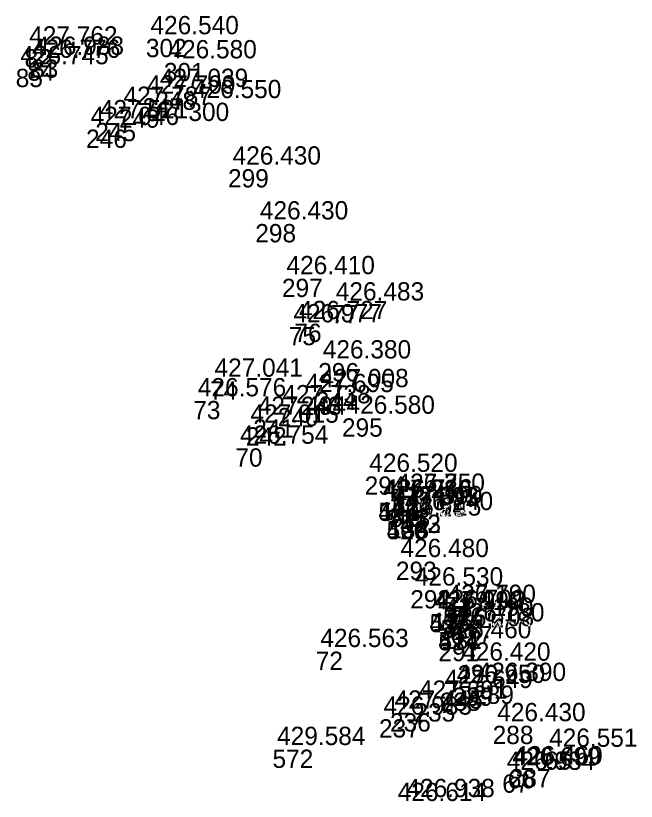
# Model space of a CAD drawing. Extents: x -874038 to -859694, y -1059487 to -1049069.
# Drawn here: x -860618.6 to -860577.9, y -1057771.2 to -1057719.7 of the extents above; entities that cross this region are included whole.
import ezdxf

# ---------------------------------------------------------------- set-up
doc = ezdxf.new("R2010")
doc.units = 0
doc.layers.add('Vrstva 60', color=7, linetype='Continuous')
doc.layers.add('Vrstva 61', color=7, linetype='Continuous')

msp = doc.modelspace()

# ---------------------------------------------------------------- linework, layer by layer
at = {"layer": 'Vrstva 60'}
for p, q in [((-860610.08, -1057721.19), (-860610.08, -1057721.19)), ((-860618.04, -1057721.866), (-860618.04, -1057721.866)), ((-860617.619, -1057722.539), (-860617.619, -1057722.539)), ((-860618.625, -1057723.157), (-860618.625, -1057723.157)), ((-860617.859, -1057722.736), (-860617.859, -1057722.736)), ((-860608.9, -1057722.77), (-860608.9, -1057722.77)), ((-860609.463, -1057724.646), (-860609.463, -1057724.646)), ((-860610.3, -1057725.085), (-860610.3, -1057725.085)), ((-860607.29, -1057725.38), (-860607.29, -1057725.38)), ((-860611.849, -1057725.82), (-860611.849, -1057725.82)), ((-860613.404, -1057726.703), (-860613.404, -1057726.703)), ((-860614.007, -1057727.143), (-860614.007, -1057727.143)), ((-860604.69, -1057729.74), (-860604.69, -1057729.74)), ((-860602.9, -1057733.34), (-860602.9, -1057733.34)), ((-860601.15, -1057736.93), (-860601.15, -1057736.93)), ((-860597.915, -1057738.657), (-860597.915, -1057738.657)), ((-860600.701, -1057740.091), (-860600.701, -1057740.091)), ((-860600.333, -1057739.881), (-860600.333, -1057739.881)), ((-860598.77, -1057742.46), (-860598.77, -1057742.46)), ((-860605.876, -1057743.659), (-860605.876, -1057743.659)), ((-860598.933, -1057744.344), (-860598.933, -1057744.344)), ((-860599.905, -1057744.668), (-860599.905, -1057744.668)), ((-860606.971, -1057744.946), (-860606.971, -1057744.946)), ((-860601.423, -1057745.404), (-860601.423, -1057745.404)), ((-860603.037, -1057746.155), (-860603.037, -1057746.155)), ((-860597.21, -1057746.09), (-860597.21, -1057746.09)), ((-860603.52, -1057746.674), (-860603.52, -1057746.674)), ((-860604.207, -1057748.057), (-860604.207, -1057748.057)), ((-860595.72, -1057749.9), (-860595.72, -1057749.9)), ((-860594.736, -1057751.582), (-860594.736, -1057751.582)), ((-860593.93, -1057751.21), (-860593.93, -1057751.21)), ((-860593.93, -1057751.21), (-860593.93, -1057751.21)), ((-860594.82, -1057751.62), (-860594.82, -1057751.62)), ((-860594.82, -1057751.62), (-860594.82, -1057751.62)), ((-860594.313, -1057752.097), (-860594.313, -1057752.097)), ((-860594.1, -1057752.02), (-860594.1, -1057752.02)), ((-860593.39, -1057752.41), (-860593.39, -1057752.41)), ((-860593.39, -1057752.41), (-860593.39, -1057752.41)), ((-860594.28, -1057752.82), (-860594.28, -1057752.82)), ((-860594.28, -1057752.82), (-860594.28, -1057752.82)), ((-860594.168, -1057752.769), (-860594.168, -1057752.769)), ((-860593.67, -1057755.49), (-860593.67, -1057755.49)), ((-860592.73, -1057757.36), (-860592.73, -1057757.36)), ((-860590.58, -1057758.5), (-860590.58, -1057758.5)), ((-860590.58, -1057758.5), (-860590.58, -1057758.5)), ((-860591.46, -1057758.92), (-860591.46, -1057758.92)), ((-860591.46, -1057758.92), (-860591.46, -1057758.92)), ((-860591.27, -1057758.829), (-860591.27, -1057758.829)), ((-860590.75, -1057759.35), (-860590.75, -1057759.35)), ((-860590.02, -1057759.71), (-860590.02, -1057759.71)), ((-860590.02, -1057759.71), (-860590.02, -1057759.71)), ((-860590.88, -1057760.11), (-860590.88, -1057760.11)), ((-860590.88, -1057760.11), (-860590.88, -1057760.11)), ((-860590.697, -1057760.025), (-860590.697, -1057760.025)), ((-860590.88, -1057760.82), (-860590.88, -1057760.82)), ((-860598.93, -1057761.394), (-860598.93, -1057761.394)), ((-860589.62, -1057762.29), (-860589.62, -1057762.29)), ((-860589.977, -1057763.751), (-860589.977, -1057763.751)), ((-860588.6, -1057763.62), (-860588.6, -1057763.62)), ((-860590.784, -1057764.082), (-860590.784, -1057764.082)), ((-860592.453, -1057764.783), (-860592.453, -1057764.783)), ((-860594.058, -1057765.439), (-860594.058, -1057765.439)), ((-860594.781, -1057765.829), (-860594.781, -1057765.829)), ((-860587.32, -1057766.26), (-860587.32, -1057766.26)), ((-860601.769, -1057767.823), (-860601.769, -1057767.823)), ((-860583.914, -1057767.939), (-860583.914, -1057767.939)), ((-860586.2, -1057769.09), (-860586.2, -1057769.09)), ((-860586.691, -1057769.451), (-860586.691, -1057769.451)), ((-860586.326, -1057769.164), (-860586.326, -1057769.164))]:
    msp.add_line(p, q, dxfattribs=at)

# ---------------------------------------------------------------- texts
for s, p in [('302', (-860610.08, -1057722.39)), ('82', (-860618.04, -1057723.066)), ('84', (-860617.859, -1057723.936)), ('83', (-860617.619, -1057723.739)), ('85', (-860618.625, -1057724.357)), ('301', (-860608.9, -1057723.97)), ('248', (-860609.463, -1057725.846)), ('247', (-860610.3, -1057726.285)), ('249', (-860611.849, -1057727.02)), ('300', (-860607.29, -1057726.58)), ('245', (-860613.404, -1057727.903)), ('246', (-860614.007, -1057728.343)), ('299', (-860604.69, -1057730.94)), ('298', (-860602.9, -1057734.54)), ('297', (-860601.15, -1057738.13)), ('77', (-860597.915, -1057739.857)), ('75', (-860600.701, -1057741.291)), ('76', (-860600.333, -1057741.081)), ('296', (-860598.77, -1057743.66)), ('74', (-860605.876, -1057744.859)), ('244', (-860598.933, -1057745.544)), ('243', (-860599.905, -1057745.868)), ('73', (-860606.971, -1057746.146)), ('240', (-860601.423, -1057746.604)), ('241', (-860603.037, -1057747.355)), ('295', (-860597.21, -1057747.29)), ('242', (-860603.52, -1057747.874)), ('70', (-860604.207, -1057749.257)), ('294', (-860595.72, -1057751.1)), ('141', (-860594.736, -1057752.782)), ('422', (-860593.93, -1057752.41)), ('511', (-860593.93, -1057752.41)), ('421', (-860594.82, -1057752.82)), ('510', (-860594.82, -1057752.82)), ('715', (-860594.313, -1057753.297)), ('513', (-860594.1, -1057753.22)), ('423', (-860593.39, -1057753.61)), ('512', (-860593.39, -1057753.61)), ('420', (-860594.28, -1057754.02)), ('509', (-860594.28, -1057754.02)), ('138', (-860594.168, -1057753.969)), ('293', (-860593.67, -1057756.69)), ('292', (-860592.73, -1057758.56)), ('426', (-860590.58, -1057759.7)), ('516', (-860590.58, -1057759.7)), ('425', (-860591.46, -1057760.12)), ('515', (-860591.46, -1057760.12)), ('136', (-860591.27, -1057760.029)), ('518', (-860590.75, -1057760.55)), ('427', (-860590.02, -1057760.91)), ('517', (-860590.02, -1057760.91)), ('424', (-860590.88, -1057761.31)), ('514', (-860590.88, -1057761.31)), ('132', (-860590.697, -1057761.225)), ('291', (-860590.88, -1057762.02)), ('72', (-860598.93, -1057762.594)), ('290', (-860589.62, -1057763.49)), ('239', (-860589.977, -1057764.951)), ('289', (-860588.6, -1057764.82)), ('238', (-860590.784, -1057765.282)), ('235', (-860592.453, -1057765.983)), ('236', (-860594.058, -1057766.639)), ('237', (-860594.781, -1057767.029)), ('288', (-860587.32, -1057767.46)), ('572', (-860601.769, -1057769.023)), ('65', (-860583.914, -1057769.139)), ('287', (-860586.2, -1057770.29)), ('67', (-860586.691, -1057770.651)), ('66', (-860586.326, -1057770.364))]:
    msp.add_text(s, height=1.2, dxfattribs=at).set_placement(p)
at = {"layer": 'Vrstva 61'}
for s, p in [('426.540', (-860609.78, -1057720.89)), ('427.762', (-860617.74, -1057721.566)), ('426.988', (-860617.319, -1057722.239)), ('426.745', (-860618.325, -1057722.857)), ('426.776', (-860617.559, -1057722.436)), ('426.580', (-860608.6, -1057722.47)), ('427.039', (-860609.163, -1057724.346)), ('427.709', (-860610, -1057724.785)), ('426.550', (-860606.99, -1057725.08)), ('427.787', (-860611.549, -1057725.52)), ('427.521', (-860613.104, -1057726.403)), ('427.046', (-860613.707, -1057726.843)), ('426.430', (-860604.39, -1057729.44)), ('426.430', (-860602.6, -1057733.04)), ('426.410', (-860600.85, -1057736.63)), ('426.483', (-860597.615, -1057738.357)), ('426.977', (-860600.401, -1057739.791)), ('426.727', (-860600.033, -1057739.581)), ('426.380', (-860598.47, -1057742.16)), ('427.041', (-860605.576, -1057743.359)), ('427.008', (-860598.633, -1057744.044)), ('427.695', (-860599.605, -1057744.368)), ('426.576', (-860606.671, -1057744.646)), ('427.738', (-860601.123, -1057745.104)), ('427.494', (-860602.737, -1057745.855)), ('426.580', (-860596.91, -1057745.79)), ('427.015', (-860603.22, -1057746.374)), ('426.754', (-860603.907, -1057747.757)), ('426.520', (-860595.42, -1057749.6)), ('427.250', (-860593.63, -1057750.91)), ('426.750', (-860593.63, -1057750.91)), ('427.230', (-860594.52, -1057751.32)), ('426.980', (-860594.52, -1057751.32)), ('426.716', (-860594.436, -1057751.282)), ('427.300', (-860593.8, -1057751.72)), ('427.893', (-860594.013, -1057751.797)), ('427.240', (-860593.09, -1057752.11)), ('426.740', (-860593.09, -1057752.11)), ('427.240', (-860593.98, -1057752.52)), ('426.990', (-860593.98, -1057752.52)), ('426.715', (-860593.868, -1057752.469)), ('426.480', (-860593.37, -1057755.19)), ('426.530', (-860592.43, -1057757.06)), ('427.190', (-860590.28, -1057758.2)), ('426.790', (-860590.28, -1057758.2)), ('427.190', (-860591.16, -1057758.62)), ('426.990', (-860591.16, -1057758.62)), ('426.709', (-860590.97, -1057758.529)), ('427.190', (-860590.45, -1057759.05)), ('427.180', (-860589.72, -1057759.41)), ('426.780', (-860589.72, -1057759.41)), ('427.210', (-860590.58, -1057759.81)), ('427.010', (-860590.58, -1057759.81)), ('426.708', (-860590.397, -1057759.725)), ('426.460', (-860590.58, -1057760.52)), ('426.563', (-860598.63, -1057761.094)), ('426.420', (-860589.32, -1057761.99)), ('426.950', (-860589.677, -1057763.451)), ('426.390', (-860588.3, -1057763.32)), ('427.649', (-860590.484, -1057763.782)), ('427.691', (-860592.153, -1057764.483)), ('427.445', (-860593.758, -1057765.139)), ('426.983', (-860594.481, -1057765.529)), ('426.430', (-860587.02, -1057765.96)), ('429.584', (-860601.469, -1057767.523)), ('426.551', (-860583.614, -1057767.639)), ('426.934', (-860586.391, -1057769.151)), ('426.699', (-860586.026, -1057768.864)), ('426.460', (-860585.9, -1057768.79)), ('426.614', (-860593.553, -1057771.196)), ('426.938', (-860592.98, -1057770.941))]:
    msp.add_text(s, height=1.2, dxfattribs=at).set_placement(p)

doc.saveas('drawing.dxf')
